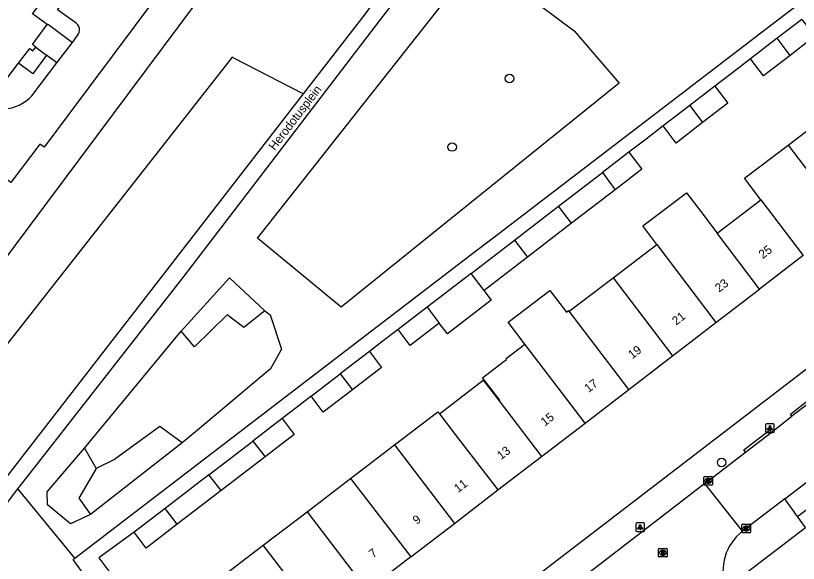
# Model space of a CAD drawing. Extents: x 159353 to 160616, y 385893 to 387321.
# Drawn here: x 159738.2 to 159828.8, y 386880.7 to 386944.2 of the extents above; entities that cross this region are included whole.
import ezdxf

# ---------------------------------------------------------------- set-up
doc = ezdxf.new("R2010")
doc.units = 0
for name, color, linetype in [('IMGEO_Boom', 7, 'Continuous'), ('IMGEO_Groenvoorziening', 7, 'Continuous'), ('IMGEO_Kolk', 7, 'Continuous'), ('IMGEO_Lichtpunt', 7, 'Continuous'), ('IMGEO_Openbare_ruimte_label', 7, 'Continuous'), ('IMGEO_Pand', 7, 'Continuous'), ('IMGEO_Pand_nummerreeks', 7, 'Continuous'), ('IMGEO_Rijbaan_lokaal_open', 7, 'Continuous'), ('IMGEO_Rioolput', 7, 'Continuous'), ('IMGEO_Voetpad_halfverhard', 7, 'Continuous'), ('IMGEO_Voetpad_open', 7, 'Continuous')]:
    doc.layers.add(name, color=color, linetype=linetype)

msp = doc.modelspace()

# ---------------------------------------------------------------- linework, layer by layer
at = {"layer": 'IMGEO_Boom'}
for centre in [(159795.351, 386936.898), (159788.703, 386928.965), (159819.898, 386892.428)]:
    msp.add_circle(centre, 0.489, dxfattribs=at)
at = {"layer": 'IMGEO_Groenvoorziening'}
for points in [[(159746.025, 387011.795), (159753.513, 387000), (159774.298, 386966.176), (159718.761, 386891.725)], [(159796.786, 386946.987), (159802.839, 386942.436), (159808.042, 386936.349), (159775.837, 386910.397), (159766.183, 386918.412), (159791.292, 386950.249), (159796.786, 386946.987)], [(159771.452, 386935.106), (159763.517, 386939.229), (159763.231, 386939.377), (159725.007, 386890.637)], [(159757.314, 386907.62), (159762.939, 386913.794), (159767.001, 386910.008)], [(159767.001, 386910.008), (159764.6, 386908.057), (159762.652, 386909.524), (159758.87, 386905.84), (159757.314, 386907.62)], [(159767.001, 386910.008), (159767.63, 386909.545), (159768.933, 386905.541), (159767.684, 386903.283), (159759.23, 386896.183), (159757.436, 386894.684)], [(159746.133, 386894.096), (159757.314, 386907.62)], [(159757.436, 386894.684), (159754.846, 386896.605), (159749.629, 386892.755), (159747.498, 386891.719)], [(159757.436, 386894.684), (159746.827, 386886.386)], [(159746.827, 386886.386), (159744.519, 386885.317), (159741.84, 386887.508), (159741.808, 386889.015), (159746.133, 386894.096)], [(159746.133, 386894.096), (159747.498, 386891.719)], [(159747.498, 386891.719), (159745.484, 386888.302), (159746.827, 386886.386)], [(159745.023, 386881.34), (159738.656, 386889.094), (159738.432, 386889.367)]]:
    msp.add_lwpolyline(points, dxfattribs=at)
at = {"layer": 'IMGEO_Kolk'}
for p, q in [((159817.857, 386889.878), (159817.857, 386890.73)), ((159817.932, 386890.804), (159818.784, 386890.804)), ((159818.858, 386890.73), (159818.858, 386889.878)), ((159818.784, 386889.804), (159817.932, 386889.804)), ((159818.368, 386890.024), (159818.343, 386890.024)), ((159818.345, 386890.584), (159818.37, 386890.584)), ((159822.329, 386885.284), (159823.181, 386885.284)), ((159822.254, 386884.358), (159822.254, 386885.21)), ((159822.765, 386884.504), (159822.74, 386884.504)), ((159822.742, 386885.064), (159822.767, 386885.064)), ((159823.255, 386885.21), (159823.255, 386884.358)), ((159823.181, 386884.284), (159822.329, 386884.284))]:
    msp.add_line(p, q, dxfattribs=at)
for points in [[(159817.857, 386889.878), (159817.857, 386890.73)], [(159817.932, 386890.804), (159818.784, 386890.804)], [(159818.858, 386890.73), (159818.858, 386889.878)], [(159818.784, 386889.804), (159817.932, 386889.804)], [(159818.178, 386890.504), (159818.301, 386890.504), (159818.301, 386890.353), (159818.431, 386890.504), (159818.595, 386890.504), (159818.449, 386890.353), (159818.602, 386890.104), (159818.45, 386890.104), (159818.365, 386890.268), (159818.301, 386890.201), (159818.301, 386890.104), (159818.178, 386890.104), (159818.178, 386890.504)], [(159822.329, 386885.284), (159823.181, 386885.284)], [(159822.254, 386884.358), (159822.254, 386885.21)], [(159822.575, 386884.984), (159822.698, 386884.984), (159822.698, 386884.833), (159822.828, 386884.984), (159822.992, 386884.984), (159822.846, 386884.833), (159822.999, 386884.584), (159822.847, 386884.584), (159822.762, 386884.748), (159822.698, 386884.681), (159822.698, 386884.584), (159822.575, 386884.584), (159822.575, 386884.984)], [(159823.255, 386885.21), (159823.255, 386884.358)], [(159823.181, 386884.284), (159822.329, 386884.284)]]:
    msp.add_lwpolyline(points, dxfattribs=at)
for centre, start, end in [((159817.934, 386890.728), 91.55205, 178.44795), ((159817.934, 386890.728), 91.55205, 178.44795), ((159818.782, 386890.728), 1.55205, 88.44795), ((159818.782, 386890.728), 1.55205, 88.44795), ((159817.934, 386889.88), 181.55205, 268.44795), ((159817.934, 386889.88), 181.55205, 268.44795), ((159818.782, 386889.88), 271.55205, 358.44795), ((159818.782, 386889.88), 271.55205, 358.44795), ((159822.331, 386885.208), 91.55205, 178.44795), ((159822.331, 386885.208), 91.55205, 178.44795), ((159823.179, 386885.208), 1.55205, 88.44795), ((159823.179, 386885.208), 1.55205, 88.44795), ((159822.331, 386884.36), 181.55205, 268.44795), ((159822.331, 386884.36), 181.55205, 268.44795), ((159823.179, 386884.36), 271.55205, 358.44795), ((159823.179, 386884.36), 271.55205, 358.44795)]:
    msp.add_arc(centre, 0.0765, start, end, dxfattribs=at)
for centre, major_axis, ratio, start_param, end_param in [((159818.344, 386890.304), (-0.387, 0.002), 0.722429, 4.712389, 7.853982), ((159818.369, 386890.304), (-0.39, 0.002), 0.717154, 1.570796, 4.712389), ((159822.741, 386884.784), (-0.387, 0.002), 0.722429, 4.712389, 7.853982), ((159822.766, 386884.784), (-0.39, 0.002), 0.717154, 1.570796, 4.712389)]:
    msp.add_ellipse(centre, major_axis=major_axis, ratio=ratio, start_param=start_param, end_param=end_param, dxfattribs=at)
at = {"layer": 'IMGEO_Lichtpunt'}
for p, q in [((159825, 386896.815), (159825, 386896.008)), ((159825, 386896.815), (159825, 386896.008)), ((159825.902, 386896.91), (159825.094, 386896.91)), ((159825.902, 386896.91), (159825.094, 386896.91)), ((159825.996, 386896.008), (159825.996, 386896.815)), ((159825.996, 386896.008), (159825.996, 386896.815)), ((159825.094, 386895.914), (159825.902, 386895.914)), ((159825.094, 386895.914), (159825.902, 386895.914)), ((159809.984, 386885.326), (159809.984, 386884.519)), ((159809.984, 386885.326), (159809.984, 386884.519)), ((159810.886, 386885.421), (159810.078, 386885.421)), ((159810.886, 386885.421), (159810.078, 386885.421)), ((159810.98, 386884.519), (159810.98, 386885.326)), ((159810.98, 386884.519), (159810.98, 386885.326)), ((159810.078, 386884.425), (159810.886, 386884.425)), ((159810.078, 386884.425), (159810.886, 386884.425))]:
    msp.add_line(p, q, dxfattribs=at)
for points in [[(159825.374, 386896.479), (159825.413, 386896.451), (159825.225, 386896.189), (159825.187, 386896.216), (159825.374, 386896.479)], [(159825.476, 386896.431), (159825.523, 386896.431), (159825.523, 386896.109), (159825.476, 386896.109), (159825.476, 386896.431)], [(159825.586, 386896.451), (159825.624, 386896.478), (159825.811, 386896.216), (159825.772, 386896.188), (159825.586, 386896.451)], [(159810.358, 386884.99), (159810.397, 386884.962), (159810.209, 386884.7), (159810.171, 386884.727), (159810.358, 386884.99)], [(159810.46, 386884.942), (159810.507, 386884.942), (159810.507, 386884.62), (159810.46, 386884.62), (159810.46, 386884.942)], [(159810.57, 386884.962), (159810.608, 386884.989), (159810.795, 386884.727), (159810.756, 386884.699), (159810.57, 386884.962)]]:
    msp.add_lwpolyline(points, dxfattribs=at)
for centre in [(159825.499, 386896.613), (159810.483, 386885.124)]:
    msp.add_circle(centre, 0.0994, dxfattribs=at)
for centre, start, end in [((159825.094, 386896.815), 90, 180), ((159825.094, 386896.815), 90, 180), ((159825.902, 386896.815), 0, 90), ((159825.902, 386896.815), 0, 90), ((159825.094, 386896.008), 180, 270), ((159825.094, 386896.008), 180, 270), ((159825.902, 386896.008), 270, 0), ((159825.902, 386896.008), 270, 360), ((159810.078, 386885.326), 90, 180), ((159810.078, 386885.326), 90, 180), ((159810.886, 386885.326), 0, 90), ((159810.886, 386885.326), 0, 90), ((159810.078, 386884.519), 180, 270), ((159810.078, 386884.519), 180, 270), ((159810.886, 386884.519), 270, 0), ((159810.886, 386884.519), 270, 360)]:
    msp.add_arc(centre, 0.0946, start, end, dxfattribs=at)
at = {"layer": 'IMGEO_Pand'}
for points in [[(159741.8, 386943.146), (159740.122, 386944.4), (159741.781, 386946.638), (159741.482, 386946.866), (159743.233, 386949.213)], [(159829.201, 386943.75), (159826.343, 386941.554)], [(159829.201, 386943.75), (159830.704, 386941.786), (159827.834, 386939.574)], [(159740.487, 386940.548), (159740.103, 386940.834), (159741.8, 386943.146)], [(159826.343, 386941.554), (159823.255, 386939.181)], [(159827.834, 386939.574), (159826.343, 386941.554)], [(159720.202, 386941.059), (159731.109, 386932.945), (159732.832, 386935.269), (159733.146, 386935.048), (159735.381, 386938.043), (159737.054, 386936.791), (159738.497, 386938.679)], [(159738.497, 386938.679), (159739.797, 386940.379), (159740.157, 386940.109), (159740.487, 386940.548)], [(159827.834, 386939.574), (159824.763, 386937.203), (159823.255, 386939.181)], [(159819.131, 386936.013), (159816.209, 386933.768)], [(159819.131, 386936.013), (159820.629, 386934.049), (159817.705, 386931.79)], [(159816.209, 386933.768), (159813.133, 386931.404)], [(159816.209, 386933.768), (159817.705, 386931.79)], [(159827.598, 386929.198), (159832.711, 386933.097), (159834.569, 386930.629)], [(159817.705, 386931.79), (159814.64, 386929.413), (159813.133, 386931.404)], [(159824.458, 386922.861), (159822.567, 386925.362), (159827.598, 386929.198)], [(159827.598, 386929.198), (159834.401, 386920.276)], [(159809.169, 386928.357), (159806.095, 386925.995)], [(159809.169, 386928.357), (159810.654, 386926.395), (159807.592, 386924.019)], [(159801.031, 386922.104), (159806.095, 386925.995)], [(159806.095, 386925.995), (159807.592, 386924.019)], [(159807.592, 386924.019), (159802.531, 386920.13)], [(159812.412, 386917.66), (159810.771, 386919.827), (159815.849, 386923.671), (159817.483, 386921.513), (159819.403, 386918.977)], [(159819.403, 386918.977), (159824.458, 386922.861)], [(159824.458, 386922.861), (159829.349, 386916.394)], [(159795.941, 386918.193), (159801.031, 386922.104)], [(159802.531, 386920.13), (159801.031, 386922.104)], [(159802.531, 386920.13), (159797.445, 386916.222)], [(159824.296, 386912.512), (159819.403, 386918.977)], [(159790.893, 386914.313), (159795.941, 386918.193)], [(159795.941, 386918.193), (159797.445, 386916.222)], [(159807.336, 386913.804), (159812.412, 386917.66)], [(159812.412, 386917.66), (159819.251, 386908.636)], [(159797.445, 386916.222), (159792.397, 386912.342)], [(159829.349, 386916.394), (159824.296, 386912.512)], [(159790.893, 386914.313), (159785.808, 386910.406)], [(159792.397, 386912.342), (159790.893, 386914.313)], [(159802.243, 386909.935), (159807.336, 386913.804)], [(159807.336, 386913.804), (159814.206, 386904.76)], [(159819.251, 386908.636), (159824.296, 386912.512)], [(159792.397, 386912.342), (159792.383, 386912.332), (159793.234, 386911.226), (159788.174, 386907.337), (159787.208, 386908.58)], [(159797.127, 386906.141), (159795.2, 386908.668), (159800.015, 386912.346), (159801.94, 386909.839), (159802.177, 386910.021), (159802.243, 386909.935)], [(159785.808, 386910.406), (159782.438, 386907.816)], [(159785.808, 386910.406), (159787.208, 386908.58)], [(159809.154, 386900.878), (159802.243, 386909.935)], [(159787.208, 386908.58), (159783.838, 386905.99), (159782.438, 386907.816)], [(159814.206, 386904.76), (159819.251, 386908.636)], [(159794.13, 386899.559), (159794.232, 386899.637), (159792.237, 386902.233), (159794.578, 386904.032), (159795.015, 386904.369), (159794.943, 386904.462), (159797.127, 386906.141)], [(159804.102, 386896.997), (159797.127, 386906.141)], [(159779.124, 386905.269), (159775.754, 386902.68)], [(159779.124, 386905.269), (159780.528, 386903.43), (159777.15, 386900.851)], [(159809.154, 386900.878), (159814.206, 386904.76)], [(159772.383, 386900.09), (159775.754, 386902.68)], [(159775.754, 386902.68), (159777.15, 386900.851)], [(159787.232, 386898.058), (159792.286, 386901.947), (159794.13, 386899.559)], [(159777.15, 386900.851), (159773.785, 386898.266), (159772.383, 386900.09)], [(159804.102, 386896.997), (159809.154, 386900.878)], [(159794.13, 386899.559), (159799.065, 386893.127)], [(159782.023, 386894.467), (159787.042, 386898.304), (159787.232, 386898.058)], [(159787.232, 386898.058), (159789.069, 386895.67), (159794.013, 386889.245)], [(159769.015, 386897.501), (159765.645, 386894.912)], [(159769.015, 386897.501), (159770.412, 386895.674), (159767.042, 386893.084)], [(159799.065, 386893.127), (159804.102, 386896.997)], [(159760.553, 386890.999), (159765.645, 386894.912)], [(159765.645, 386894.912), (159767.042, 386893.084)], [(159776.943, 386890.583), (159782.023, 386894.467)], [(159782.023, 386894.467), (159788.968, 386885.369)], [(159767.042, 386893.084), (159761.954, 386889.174)], [(159794.013, 386889.245), (159799.065, 386893.127)], [(159760.553, 386890.999), (159755.478, 386887.099)], [(159761.954, 386889.174), (159760.553, 386890.999)], [(159771.901, 386886.729), (159776.943, 386890.583)], [(159776.943, 386890.583), (159783.932, 386881.5)], [(159761.954, 386889.174), (159756.883, 386885.277)], [(159788.968, 386885.369), (159794.013, 386889.245)], [(159755.478, 386887.099), (159751.892, 386884.343), (159751.898, 386884.336)], [(159756.883, 386885.277), (159755.478, 386887.099)], [(159766.818, 386882.843), (159771.901, 386886.729)], [(159771.901, 386886.729), (159778.871, 386877.611)], [(159756.883, 386885.277), (159753.294, 386882.519), (159751.898, 386884.336)], [(159783.932, 386881.5), (159788.968, 386885.369)], [(159763.824, 386876.274), (159761.747, 386878.968), (159766.818, 386882.843)], [(159773.819, 386873.73), (159766.818, 386882.843)], [(159783.932, 386881.5), (159778.871, 386877.611)]]:
    msp.add_lwpolyline(points, dxfattribs=at)
at = {"layer": 'IMGEO_Rijbaan_lokaal_open'}
for points in [[(159765.075, 386960.592), (159741.459, 386928.93), (159740.954, 386929.295), (159737.611, 386924.872), (159730.351, 386930.364)], [(159745.016, 386943.41), (159743.023, 386944.86), (159746.684, 386949.764)], [(159744.742, 386941.088), (159745.326, 386941.892)], [(159742.942, 386938.705), (159744.742, 386941.088)], [(159740.056, 386934.912), (159742.942, 386938.705)], [(159827.222, 386888.213), (159840.35, 386898.288), (159852.991, 386907.986)], [(159831.028, 386900.075), (159828.049, 386897.777)], [(159825.631, 386895.912), (159828.049, 386897.777)], [(159822.678, 386893.635), (159825.631, 386895.912)], [(159817.951, 386889.989), (159822.678, 386893.635)], [(159817.951, 386889.989), (159805.799, 386880.618), (159802.886, 386878.378)], [(159822.321, 386884.452), (159817.951, 386889.989)], [(159827.222, 386888.213), (159822.321, 386884.452)]]:
    msp.add_lwpolyline(points, dxfattribs=at)
for centre, radius, start, end in [((159744.585, 386942.531), 0.979, 319.20379, 63.88024), ((159736.568, 386938.094), 4.722, 228.66915, 317.62133), ((159825.838, 386879.869), 5.777, 127.50549, 199.02775)]:
    msp.add_arc(centre, radius, start, end, dxfattribs=at)
at = {"layer": 'IMGEO_Rioolput'}
for p, q in [((159812.594, 386881.553), (159812.594, 386882.405)), ((159812.669, 386882.479), (159813.521, 386882.479)), ((159813.105, 386881.699), (159813.08, 386881.699)), ((159813.082, 386882.259), (159813.107, 386882.259)), ((159813.595, 386882.405), (159813.595, 386881.553)), ((159813.521, 386881.479), (159812.669, 386881.479))]:
    msp.add_line(p, q, dxfattribs=at)
for points in [[(159812.594, 386881.553), (159812.594, 386882.405)], [(159812.669, 386882.479), (159813.521, 386882.479)], [(159813.183, 386882.177), (159812.931, 386882.179), (159812.931, 386881.779)], [(159812.931, 386881.779), (159813.055, 386881.779), (159813.055, 386881.941), (159813.066, 386881.941)], [(159813.109, 386882.098), (159813.055, 386882.098), (159813.055, 386882.017)], [(159813.055, 386882.017), (159813.107, 386882.017)], [(159813.113, 386881.912), (159813.184, 386881.779), (159813.324, 386881.779), (159813.259, 386881.905)], [(159813.595, 386882.405), (159813.595, 386881.553)], [(159813.521, 386881.479), (159812.669, 386881.479)]]:
    msp.add_lwpolyline(points, dxfattribs=at)
for centre, radius, start, end in [((159812.671, 386882.403), 0.0765, 91.55205, 178.44795), ((159812.671, 386882.403), 0.0765, 91.55205, 178.44795), ((159813.065, 386881.888), 0.0533, 26.02933, 88.69889), ((159813.091, 386882.206), 0.19, 274.7715, 282.96867), ((159813.115, 386882.002), 0.0964, 77.00612, 93.18647), ((159813.129, 386882.059), 0.0378, 276.66336, 79.67722), ((159813.182, 386882.067), 0.109, 350.36119, 89.41601), ((159813.18, 386882.067), 0.112, 277.58423, 350.98172), ((159813.164, 386881.852), 0.108, 29.51342, 73.79051), ((159813.519, 386882.403), 0.0765, 1.55205, 88.44795), ((159813.519, 386882.403), 0.0765, 1.55205, 88.44795), ((159812.671, 386881.555), 0.0765, 181.55205, 268.44795), ((159812.671, 386881.555), 0.0765, 181.55205, 268.44795), ((159813.519, 386881.555), 0.0765, 271.55205, 358.44795), ((159813.519, 386881.555), 0.0765, 271.55205, 358.44795)]:
    msp.add_arc(centre, radius, start, end, dxfattribs=at)
for centre, major_axis, ratio, start_param, end_param in [((159813.081, 386881.979), (-0.387, 0.002), 0.722429, 4.712389, 7.853982), ((159813.106, 386881.979), (-0.39, 0.002), 0.717154, 1.570796, 4.712389)]:
    msp.add_ellipse(centre, major_axis=major_axis, ratio=ratio, start_param=start_param, end_param=end_param, dxfattribs=at)
at = {"layer": 'IMGEO_Voetpad_halfverhard'}
for points in [[(159738.432, 386889.367), (159739.847, 386891.186), (159757.688, 386914.015), (159786.993, 386952.388), (159791.233, 386957.826), (159804.942, 386990.514), (159810.681, 387004.435), (159811.561, 387006.471), (159812.301, 387007.409)], [(159789.708, 386959.217), (159785.829, 386954.225), (159778.636, 386944.378), (159771.452, 386935.106)], [(159771.452, 386935.106), (159732.835, 386885.268)], [(159735.863, 386886.068), (159738.432, 386889.367)]]:
    msp.add_lwpolyline(points, dxfattribs=at)
at = {"layer": 'IMGEO_Voetpad_open'}
for points in [[(159745.023, 386881.34), (159791.255, 386916.774), (159793.459, 386918.463), (159826.254, 386943.598), (159830.425, 386946.795)], [(159741.8, 386943.146), (159741.954, 386943.149), (159744.742, 386941.088)], [(159740.487, 386940.548), (159741.754, 386939.597)], [(159741.754, 386939.597), (159740.16, 386937.431), (159738.497, 386938.679)], [(159742.942, 386938.705), (159741.754, 386939.597)], [(159823.255, 386939.181), (159821.193, 386937.597), (159819.131, 386936.013)], [(159813.133, 386931.404), (159811.151, 386929.88), (159809.169, 386928.357)], [(159767.092, 386855.2), (159860.725, 386927.055)], [(159782.438, 386907.816), (159780.732, 386906.505), (159779.124, 386905.269)], [(159828.7, 386886.185), (159854.5, 386905.966)], [(159772.383, 386900.09), (159770.652, 386898.759), (159769.015, 386897.501)], [(159828.049, 386897.777), (159827.863, 386898.016), (159830.825, 386900.323), (159831.028, 386900.075)], [(159822.678, 386893.635), (159822.462, 386893.897), (159825.44, 386896.176), (159825.631, 386895.912)], [(159828.7, 386886.185), (159827.222, 386888.213)], [(159829.632, 386884.906), (159828.7, 386886.185)], [(159751.898, 386884.336), (159747.807, 386881.393), (159752.073, 386875.686)], [(159822.908, 386879.759), (159829.632, 386884.906)], [(159764.634, 386853.314), (159764.906, 386853.99), (159764.977, 386854.518), (159764.937, 386855.049), (159764.787, 386855.56), (159763.841, 386856.794), (159747.26, 386877.795), (159744.809, 386881.176), (159745.023, 386881.34)]]:
    msp.add_lwpolyline(points, dxfattribs=at)

# ---------------------------------------------------------------- texts
at = {"layer": 'IMGEO_Openbare_ruimte_label'}
msp.add_text('Herodotusplein', height=1, rotation=52.4419, dxfattribs=at).set_placement((159768.171, 386928.491))
at = {"layer": 'IMGEO_Pand_nummerreeks'}
for s, rotation, p in [('25', 37.53566, (159824.67, 386915.978)), ('23', 37.53447, (159819.609, 386912.088)), ('21', 37.53566, (159814.636, 386908.268)), ('19', 37.53566, (159809.556, 386904.365)), ('17', 37.53447, (159804.495, 386900.476)), ('15', 37.53447, (159799.432, 386896.587)), ('13', 37.53447, (159794.37, 386892.697)), ('11', 37.53447, (159789.398, 386888.877)), ('9', 37.53566, (159784.611, 386885.199)), ('7', 37.53566, (159779.549, 386881.309))]:
    msp.add_text(s, height=1, rotation=rotation, dxfattribs=at).set_placement(p)

doc.saveas('drawing.dxf')
